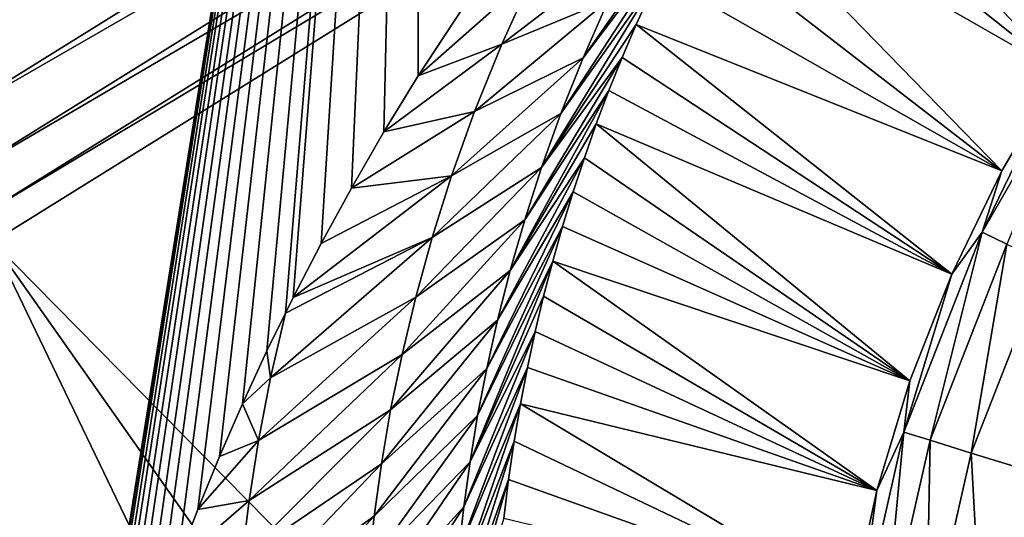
# Model space of a CAD drawing. Header units: millimetres. Extents: x -43.6 to 43.6, y -43.6 to 43.6.
# Tile 308 of 637: x -19.635 to -18.267, y 29.047 to 29.739. Entities that reach past the tile are written whole.
import ezdxf

# ---------------------------------------------------------------- set-up
doc = ezdxf.new("R2010")
doc.units = ezdxf.units.MM
doc.header["$LTSCALE"] = 52.148148
for name, color, linetype in [('150', 7, 'CONTINUOUS'), ('153', 7, 'CONTINUOUS'), ('214', 7, 'CONTINUOUS'), ('387', 7, 'CONTINUOUS'), ('391', 7, 'CONTINUOUS'), ('409', 7, 'CONTINUOUS')]:
    doc.layers.add(name, color=color, linetype=linetype)

msp = doc.modelspace()

# ---------------------------------------------------------------- linework, layer by layer
at = {"layer": '150', "linetype": 'Continuous'}
for points in [[(-21.0636, 30.249, 23.9303), (-19.0837, 31.5355, 23.9303), (-19.6155, 28.2059, 14.6543), (-21.0636, 30.249, 23.9303)], [(-19.6155, 28.2059, 14.6543), (-19.0837, 31.5355, 23.9303), (-19.6055, 28.2707, 14.8302), (-19.6155, 28.2059, 14.6543)], [(-19.6055, 28.2707, 14.8302), (-19.0837, 31.5355, 23.9303), (-19.5907, 28.3552, 15.0565), (-19.6055, 28.2707, 14.8302)], [(-19.5907, 28.3552, 15.0565), (-19.0837, 31.5355, 23.9303), (-19.5744, 28.4377, 15.2737), (-19.5907, 28.3552, 15.0565)], [(-19.5744, 28.4377, 15.2737), (-19.0837, 31.5355, 23.9303), (-19.5565, 28.5187, 15.4835), (-19.5744, 28.4377, 15.2737)], [(-19.5565, 28.5187, 15.4835), (-19.0837, 31.5355, 23.9303), (-19.5372, 28.598, 15.6857), (-19.5565, 28.5187, 15.4835)], [(-19.5372, 28.598, 15.6857), (-19.0837, 31.5355, 23.9303), (-19.5163, 28.6766, 15.8824), (-19.5372, 28.598, 15.6857)], [(-19.5163, 28.6766, 15.8824), (-19.0837, 31.5355, 23.9303), (-19.4937, 28.7546, 16.0743), (-19.5163, 28.6766, 15.8824)], [(-19.4937, 28.7546, 16.0743), (-19.0837, 31.5355, 23.9303), (-19.4695, 28.8318, 16.2609), (-19.4937, 28.7546, 16.0743)], [(-19.4695, 28.8318, 16.2609), (-19.0837, 31.5355, 23.9303), (-19.4438, 28.9081, 16.4421), (-19.4695, 28.8318, 16.2609)], [(-19.4438, 28.9081, 16.4421), (-19.0837, 31.5355, 23.9303), (-19.4165, 28.9836, 16.6179), (-19.4438, 28.9081, 16.4421)], [(-19.4165, 28.9836, 16.6179), (-19.0837, 31.5355, 23.9303), (-19.3878, 29.058, 16.7881), (-19.4165, 28.9836, 16.6179)], [(-19.3878, 29.058, 16.7881), (-19.0837, 31.5355, 23.9303), (-19.3576, 29.1317, 16.9532), (-19.3878, 29.058, 16.7881)], [(-19.3576, 29.1317, 16.9532), (-19.0837, 31.5355, 23.9303), (-19.3256, 29.2051, 17.1144), (-19.3576, 29.1317, 16.9532)], [(-19.3256, 29.2051, 17.1144), (-19.0837, 31.5355, 23.9303), (-19.2917, 29.2785, 17.272), (-19.3256, 29.2051, 17.1144)], [(-19.2917, 29.2785, 17.272), (-19.0837, 31.5355, 23.9303), (-19.2661, 29.3312, 17.3832), (-19.2917, 29.2785, 17.272)], [(-19.2661, 29.3312, 17.3832), (-19.0837, 31.5355, 23.9303), (-19.2554, 29.3528, 17.4282), (-19.2661, 29.3312, 17.3832)], [(-19.2554, 29.3528, 17.4282), (-19.0837, 31.5355, 23.9303), (-19.2165, 29.428, 17.5825), (-19.2554, 29.3528, 17.4282)], [(-19.2165, 29.428, 17.5825), (-19.0837, 31.5355, 23.9303), (-19.1744, 29.5049, 17.7361), (-19.2165, 29.428, 17.5825)], [(-19.1744, 29.5049, 17.7361), (-19.0837, 31.5355, 23.9303), (-19.1293, 29.5829, 17.8875), (-19.1744, 29.5049, 17.7361)], [(-19.1293, 29.5829, 17.8875), (-19.0837, 31.5355, 23.9303), (-19.0817, 29.6607, 18.034), (-19.1293, 29.5829, 17.8875)], [(-19.0817, 29.6607, 18.034), (-19.0837, 31.5355, 23.9303), (-19.0066, 29.7753, 18.2415), (-19.0817, 29.6607, 18.034)], [(-22.9578, 28.8376, 23.9303), (-21.0636, 30.249, 23.9303), (-19.5866, 26.9226, 10.7187), (-22.9578, 28.8376, 23.9303)], [(-19.5866, 26.9226, 10.7187), (-21.0636, 30.249, 23.9303), (-19.5996, 26.9958, 10.9662), (-19.5866, 26.9226, 10.7187)], [(-19.5996, 26.9958, 10.9662), (-21.0636, 30.249, 23.9303), (-19.6111, 27.0672, 11.2053), (-19.5996, 26.9958, 10.9662)], [(-19.6111, 27.0672, 11.2053), (-21.0636, 30.249, 23.9303), (-19.6211, 27.1368, 11.4359), (-19.6111, 27.0672, 11.2053)], [(-19.6211, 27.1368, 11.4359), (-21.0636, 30.249, 23.9303), (-19.6295, 27.2043, 11.6568), (-19.6211, 27.1368, 11.4359)], [(-19.6295, 27.2043, 11.6568), (-21.0636, 30.249, 23.9303), (-19.6366, 27.2704, 11.8709), (-19.6295, 27.2043, 11.6568)], [(-19.6393, 28.0045, 14.0931), (-21.0636, 30.249, 23.9303), (-19.6325, 28.0724, 14.2847), (-19.6393, 28.0045, 14.0931)], [(-19.6325, 28.0724, 14.2847), (-21.0636, 30.249, 23.9303), (-19.6245, 28.1398, 14.4723), (-19.6325, 28.0724, 14.2847)], [(-19.6245, 28.1398, 14.4723), (-21.0636, 30.249, 23.9303), (-19.6155, 28.2059, 14.6543), (-19.6245, 28.1398, 14.4723)]]:
    msp.add_3dface(points, dxfattribs=at)
at = {"layer": '153', "color": 2, "linetype": 'Continuous'}
for points in [[(-17.707, 30.6533, 25.9303), (-19.6732, 29.4303, 25.9303), (-15.1121, 24.7977, 2.3697), (-17.707, 30.6533, 25.9303)], [(-19.6732, 29.4303, 25.9303), (-21.5548, 28.0812, 25.9303), (-16.8812, 23.629, 2.3697), (-19.6732, 29.4303, 25.9303)], [(-15.1121, 24.7977, 2.3697), (-19.6732, 29.4303, 25.9303), (-16.0073, 24.2296, 2.3697), (-15.1121, 24.7977, 2.3697)], [(-16.0073, 24.2296, 2.3697), (-19.6732, 29.4303, 25.9303), (-16.8812, 23.629, 2.3697), (-16.0073, 24.2296, 2.3697)]]:
    msp.add_3dface(points, dxfattribs=at)
at = {"layer": '214', "color": 2, "linetype": 'Continuous'}
for points in [[(-17.8358, 30.8926, 26.2532), (-19.8754, 29.7457, 26.2882), (-19.8182, 29.66, 26.2532), (-17.8358, 30.8926, 26.2532)], [(-17.8358, 30.8926, 26.2532), (-19.8182, 29.66, 26.2532), (-17.7893, 30.812, 26.1968), (-17.8358, 30.8926, 26.2532)], [(-17.7893, 30.812, 26.1968), (-19.8182, 29.66, 26.2532), (-19.7665, 29.5826, 26.1968), (-17.7893, 30.812, 26.1968)], [(-17.7893, 30.812, 26.1968), (-19.7665, 29.5826, 26.1968), (-17.75, 30.7439, 26.1216), (-17.7893, 30.812, 26.1968)], [(-17.75, 30.7439, 26.1216), (-19.7665, 29.5826, 26.1968), (-19.7228, 29.5172, 26.1216), (-17.75, 30.7439, 26.1216)], [(-17.75, 30.7439, 26.1216), (-19.7228, 29.5172, 26.1216), (-17.7197, 30.6915, 26.0312), (-17.75, 30.7439, 26.1216)], [(-17.7197, 30.6915, 26.0312), (-19.7228, 29.5172, 26.1216), (-19.6892, 29.4669, 26.0312), (-17.7197, 30.6915, 26.0312)], [(-17.707, 30.6533, 25.9303), (-17.7197, 30.6915, 26.0312), (-19.6892, 29.4669, 26.0312), (-17.707, 30.6533, 25.9303)], [(-19.6732, 29.4303, 25.9303), (-17.707, 30.6533, 25.9303), (-19.6892, 29.4669, 26.0312), (-19.6732, 29.4303, 25.9303)]]:
    msp.add_3dface(points, dxfattribs=at)
at = {"layer": '387', "linetype": 'Continuous'}
for points in [[(-18.6301, 30.0159, 17.5895), (-18.5838, 30.0885, 17.796), (-18.1897, 29.6659, -14.5087), (-18.6301, 30.0159, 17.5895)], [(-18.1897, 29.6659, -14.5087), (-18.5838, 30.0885, 17.796), (-18.0983, 29.7964, -14.5087), (-18.1897, 29.6659, -14.5087)], [(-18.6732, 29.9425, 17.3707), (-18.6301, 30.0159, 17.5895), (-18.1897, 29.6659, -14.5087), (-18.6732, 29.9425, 17.3707)], [(-18.7122, 29.8706, 17.1471), (-18.6732, 29.9425, 17.3707), (-18.2705, 29.5286, -14.5087), (-18.7122, 29.8706, 17.1471)], [(-18.2705, 29.5286, -14.5087), (-18.6732, 29.9425, 17.3707), (-18.1897, 29.6659, -14.5087), (-18.2705, 29.5286, -14.5087)], [(-18.7471, 29.8006, 16.9206), (-18.7122, 29.8706, 17.1471), (-18.2705, 29.5286, -14.5087), (-18.7471, 29.8006, 16.9206)], [(-18.7785, 29.732, 16.6908), (-18.7471, 29.8006, 16.9206), (-18.2705, 29.5286, -14.5087), (-18.7785, 29.732, 16.6908)], [(-18.798, 29.6862, 16.5334), (-18.7785, 29.732, 16.6908), (-18.3401, 29.3853, -14.5087), (-18.798, 29.6862, 16.5334)], [(-18.3401, 29.3853, -14.5087), (-18.7785, 29.732, 16.6908), (-18.2705, 29.5286, -14.5087), (-18.3401, 29.3853, -14.5087)], [(-18.8165, 29.6403, 16.3723), (-18.798, 29.6862, 16.5334), (-18.3401, 29.3853, -14.5087), (-18.8165, 29.6403, 16.3723)], [(-18.834, 29.5939, 16.2059), (-18.8165, 29.6403, 16.3723), (-18.3401, 29.3853, -14.5087), (-18.834, 29.5939, 16.2059)], [(-18.8506, 29.547, 16.0346), (-18.834, 29.5939, 16.2059), (-18.3981, 29.2369, -14.5087), (-18.8506, 29.547, 16.0346)], [(-18.3981, 29.2369, -14.5087), (-18.834, 29.5939, 16.2059), (-18.3401, 29.3853, -14.5087), (-18.3981, 29.2369, -14.5087)], [(-18.8662, 29.4995, 15.858), (-18.8506, 29.547, 16.0346), (-18.3981, 29.2369, -14.5087), (-18.8662, 29.4995, 15.858)], [(-18.8809, 29.4516, 15.6762), (-18.8662, 29.4995, 15.858), (-18.3981, 29.2369, -14.5087), (-18.8809, 29.4516, 15.6762)], [(-18.8946, 29.4033, 15.4896), (-18.8809, 29.4516, 15.6762), (-18.3981, 29.2369, -14.5087), (-18.8946, 29.4033, 15.4896)], [(-18.9073, 29.3546, 15.2982), (-18.8946, 29.4033, 15.4896), (-18.4442, 29.0844, -14.5087), (-18.9073, 29.3546, 15.2982)], [(-18.4442, 29.0844, -14.5087), (-18.8946, 29.4033, 15.4896), (-18.3981, 29.2369, -14.5087), (-18.4442, 29.0844, -14.5087)], [(-18.919, 29.3054, 15.1011), (-18.9073, 29.3546, 15.2982), (-18.4442, 29.0844, -14.5087), (-18.919, 29.3054, 15.1011)], [(-18.9297, 29.2557, 14.8984), (-18.919, 29.3054, 15.1011), (-18.4442, 29.0844, -14.5087), (-18.9297, 29.2557, 14.8984)], [(-18.9394, 29.2049, 14.6876), (-18.9297, 29.2557, 14.8984), (-18.4442, 29.0844, -14.5087), (-18.9394, 29.2049, 14.6876)], [(-18.9482, 29.153, 14.469), (-18.9394, 29.2049, 14.6876), (-18.4781, 28.9288, -14.5087), (-18.9482, 29.153, 14.469)], [(-18.4781, 28.9288, -14.5087), (-18.9394, 29.2049, 14.6876), (-18.4442, 29.0844, -14.5087), (-18.4781, 28.9288, -14.5087)], [(-18.956, 29.0999, 14.2409), (-18.9482, 29.153, 14.469), (-18.4781, 28.9288, -14.5087), (-18.956, 29.0999, 14.2409)], [(-18.9626, 29.0455, 14.0031), (-18.956, 29.0999, 14.2409), (-18.4781, 28.9288, -14.5087), (-18.9626, 29.0455, 14.0031)]]:
    msp.add_3dface(points, dxfattribs=at)
at = {"layer": '391', "linetype": 'Continuous'}
for points in [[(-18.2978, 29.4435, -14.6185), (-18.1897, 29.6659, -14.5087), (-18.1487, 29.7022, -14.6185), (-18.2978, 29.4435, -14.6185)], [(-18.2978, 29.4435, -14.6185), (-18.1487, 29.7022, -14.6185), (-18.2635, 29.427, -14.7226), (-18.2978, 29.4435, -14.6185)], [(-18.2705, 29.5286, -14.5087), (-18.1897, 29.6659, -14.5087), (-18.2978, 29.4435, -14.6185), (-18.2705, 29.5286, -14.5087)], [(-18.3401, 29.3853, -14.5087), (-18.2705, 29.5286, -14.5087), (-18.2978, 29.4435, -14.6185), (-18.3401, 29.3853, -14.5087)], [(-18.4065, 29.1654, -14.6185), (-18.3401, 29.3853, -14.5087), (-18.2978, 29.4435, -14.6185), (-18.4065, 29.1654, -14.6185)], [(-18.4065, 29.1654, -14.6185), (-18.2978, 29.4435, -14.6185), (-18.3702, 29.1543, -14.7226), (-18.4065, 29.1654, -14.6185)], [(-18.3702, 29.1543, -14.7226), (-18.2978, 29.4435, -14.6185), (-18.2635, 29.427, -14.7226), (-18.3702, 29.1543, -14.7226)], [(-18.3702, 29.1543, -14.7226), (-18.2635, 29.427, -14.7226), (-18.3128, 29.1366, -14.8158), (-18.3702, 29.1543, -14.7226)], [(-18.3128, 29.1366, -14.8158), (-18.2635, 29.427, -14.7226), (-18.2093, 29.401, -14.8158), (-18.3128, 29.1366, -14.8158)], [(-18.3128, 29.1366, -14.8158), (-18.2093, 29.401, -14.8158), (-18.2371, 29.1134, -14.8934), (-18.3128, 29.1366, -14.8158)], [(-18.3981, 29.2369, -14.5087), (-18.3401, 29.3853, -14.5087), (-18.4065, 29.1654, -14.6185), (-18.3981, 29.2369, -14.5087)], [(-18.4442, 29.0844, -14.5087), (-18.3981, 29.2369, -14.5087), (-18.4065, 29.1654, -14.6185), (-18.4442, 29.0844, -14.5087)], [(-18.4726, 28.8742, -14.6185), (-18.4442, 29.0844, -14.5087), (-18.4065, 29.1654, -14.6185), (-18.4726, 28.8742, -14.6185)], [(-18.4726, 28.8742, -14.6185), (-18.4065, 29.1654, -14.6185), (-18.4349, 28.8686, -14.7226), (-18.4726, 28.8742, -14.6185)], [(-18.4349, 28.8686, -14.7226), (-18.4065, 29.1654, -14.6185), (-18.3702, 29.1543, -14.7226), (-18.4349, 28.8686, -14.7226)], [(-18.4349, 28.8686, -14.7226), (-18.3702, 29.1543, -14.7226), (-18.3755, 28.8598, -14.8158), (-18.4349, 28.8686, -14.7226)], [(-18.3755, 28.8598, -14.8158), (-18.3702, 29.1543, -14.7226), (-18.3128, 29.1366, -14.8158), (-18.3755, 28.8598, -14.8158)], [(-18.3755, 28.8598, -14.8158), (-18.3128, 29.1366, -14.8158), (-18.2973, 28.8481, -14.8934), (-18.3755, 28.8598, -14.8158)], [(-18.2973, 28.8481, -14.8934), (-18.3128, 29.1366, -14.8158), (-18.2371, 29.1134, -14.8934), (-18.2973, 28.8481, -14.8934)], [(-18.2973, 28.8481, -14.8934), (-18.2371, 29.1134, -14.8934), (-18.2041, 28.8342, -14.9518), (-18.2973, 28.8481, -14.8934)], [(-18.4781, 28.9288, -14.5087), (-18.4442, 29.0844, -14.5087), (-18.4726, 28.8742, -14.6185), (-18.4781, 28.9288, -14.5087)]]:
    msp.add_3dface(points, dxfattribs=at)
at = {"layer": '409', "linetype": 'Continuous'}
for points in [[(-18.6732, 29.9425, 17.3707), (-18.7122, 29.8706, 17.1471), (-18.8524, 29.6859, 17.3056), (-18.6732, 29.9425, 17.3707)], [(-18.6732, 29.9425, 17.3707), (-18.8524, 29.6859, 17.3056), (-18.8171, 29.7662, 17.5361), (-18.6732, 29.9425, 17.3707)], [(-18.7122, 29.8706, 17.1471), (-18.7471, 29.8006, 16.9206), (-18.8831, 29.6085, 17.0733), (-18.7122, 29.8706, 17.1471)], [(-18.7122, 29.8706, 17.1471), (-18.8831, 29.6085, 17.0733), (-18.8524, 29.6859, 17.3056), (-18.7122, 29.8706, 17.1471)], [(-18.9655, 29.7047, 17.9015), (-18.9207, 29.8032, 18.1359), (-18.7765, 29.8496, 17.7645), (-18.9655, 29.7047, 17.9015)], [(-18.8171, 29.7662, 17.5361), (-18.9655, 29.7047, 17.9015), (-18.7765, 29.8496, 17.7645), (-18.8171, 29.7662, 17.5361)], [(-19.0817, 29.6607, 18.034), (-19.0066, 29.7753, 18.2415), (-18.9207, 29.8032, 18.1359), (-19.0817, 29.6607, 18.034)], [(-19.0817, 29.6607, 18.034), (-18.9207, 29.8032, 18.1359), (-18.9655, 29.7047, 17.9015), (-19.0817, 29.6607, 18.034)], [(-18.7471, 29.8006, 16.9206), (-18.7785, 29.732, 16.6908), (-18.91, 29.5335, 16.8395), (-18.7471, 29.8006, 16.9206)], [(-18.7471, 29.8006, 16.9206), (-18.91, 29.5335, 16.8395), (-18.8831, 29.6085, 17.0733), (-18.7471, 29.8006, 16.9206)], [(-19.0033, 29.6111, 17.6654), (-18.9655, 29.7047, 17.9015), (-18.8171, 29.7662, 17.5361), (-19.0033, 29.6111, 17.6654)], [(-18.8524, 29.6859, 17.3056), (-19.0033, 29.6111, 17.6654), (-18.8171, 29.7662, 17.5361), (-18.8524, 29.6859, 17.3056)], [(-18.7785, 29.732, 16.6908), (-18.798, 29.6862, 16.5334), (-18.91, 29.5335, 16.8395), (-18.7785, 29.732, 16.6908)], [(-19.1293, 29.5829, 17.8875), (-19.0817, 29.6607, 18.034), (-18.9655, 29.7047, 17.9015), (-19.1293, 29.5829, 17.8875)], [(-19.1293, 29.5829, 17.8875), (-18.9655, 29.7047, 17.9015), (-19.0033, 29.6111, 17.6654), (-19.1293, 29.5829, 17.8875)], [(-19.0352, 29.5217, 17.428), (-19.0033, 29.6111, 17.6654), (-18.8524, 29.6859, 17.3056), (-19.0352, 29.5217, 17.428)], [(-18.8831, 29.6085, 17.0733), (-19.0352, 29.5217, 17.428), (-18.8524, 29.6859, 17.3056), (-18.8831, 29.6085, 17.0733)], [(-18.798, 29.6862, 16.5334), (-18.8165, 29.6403, 16.3723), (-18.9334, 29.4608, 16.6044), (-18.798, 29.6862, 16.5334)], [(-18.798, 29.6862, 16.5334), (-18.9334, 29.4608, 16.6044), (-18.91, 29.5335, 16.8395), (-18.798, 29.6862, 16.5334)], [(-18.8165, 29.6403, 16.3723), (-18.834, 29.5939, 16.2059), (-18.9537, 29.3901, 16.3682), (-18.8165, 29.6403, 16.3723)], [(-18.8165, 29.6403, 16.3723), (-18.9537, 29.3901, 16.3682), (-18.9334, 29.4608, 16.6044), (-18.8165, 29.6403, 16.3723)], [(-19.1744, 29.5049, 17.7361), (-19.1293, 29.5829, 17.8875), (-19.0033, 29.6111, 17.6654), (-19.1744, 29.5049, 17.7361)], [(-19.1744, 29.5049, 17.7361), (-19.0033, 29.6111, 17.6654), (-19.0352, 29.5217, 17.428), (-19.1744, 29.5049, 17.7361)], [(-19.0622, 29.436, 17.1895), (-19.0352, 29.5217, 17.428), (-18.8831, 29.6085, 17.0733), (-19.0622, 29.436, 17.1895)], [(-18.91, 29.5335, 16.8395), (-19.0622, 29.436, 17.1895), (-18.8831, 29.6085, 17.0733), (-18.91, 29.5335, 16.8395)], [(-18.834, 29.5939, 16.2059), (-18.8506, 29.547, 16.0346), (-18.9537, 29.3901, 16.3682), (-18.834, 29.5939, 16.2059)], [(-18.8506, 29.547, 16.0346), (-18.8662, 29.4995, 15.858), (-18.9712, 29.3213, 16.131), (-18.8506, 29.547, 16.0346)], [(-18.8506, 29.547, 16.0346), (-18.9712, 29.3213, 16.131), (-18.9537, 29.3901, 16.3682), (-18.8506, 29.547, 16.0346)], [(-19.085, 29.3534, 16.9501), (-19.0622, 29.436, 17.1895), (-18.91, 29.5335, 16.8395), (-19.085, 29.3534, 16.9501)], [(-18.9334, 29.4608, 16.6044), (-19.085, 29.3534, 16.9501), (-18.91, 29.5335, 16.8395), (-18.9334, 29.4608, 16.6044)], [(-19.2554, 29.3528, 17.4282), (-19.2165, 29.428, 17.5825), (-19.0352, 29.5217, 17.428), (-19.2554, 29.3528, 17.4282)], [(-19.2554, 29.3528, 17.4282), (-19.0352, 29.5217, 17.428), (-19.0622, 29.436, 17.1895), (-19.2554, 29.3528, 17.4282)], [(-19.2165, 29.428, 17.5825), (-19.1744, 29.5049, 17.7361), (-19.0352, 29.5217, 17.428), (-19.2165, 29.428, 17.5825)], [(-18.8662, 29.4995, 15.858), (-18.8809, 29.4516, 15.6762), (-18.9862, 29.2541, 15.8931), (-18.8662, 29.4995, 15.858)], [(-18.8662, 29.4995, 15.858), (-18.9862, 29.2541, 15.8931), (-18.9712, 29.3213, 16.131), (-18.8662, 29.4995, 15.858)], [(-19.104, 29.2737, 16.71), (-19.085, 29.3534, 16.9501), (-18.9334, 29.4608, 16.6044), (-19.104, 29.2737, 16.71)], [(-18.9537, 29.3901, 16.3682), (-19.104, 29.2737, 16.71), (-18.9334, 29.4608, 16.6044), (-18.9537, 29.3901, 16.3682)], [(-18.8809, 29.4516, 15.6762), (-18.8946, 29.4033, 15.4896), (-18.9989, 29.1886, 15.6545), (-18.8809, 29.4516, 15.6762)], [(-18.8809, 29.4516, 15.6762), (-18.9989, 29.1886, 15.6545), (-18.9862, 29.2541, 15.8931), (-18.8809, 29.4516, 15.6762)], [(-19.2661, 29.3312, 17.3832), (-19.0622, 29.436, 17.1895), (-19.2868, 29.241, 17.1443), (-19.2661, 29.3312, 17.3832)], [(-19.0622, 29.436, 17.1895), (-19.085, 29.3534, 16.9501), (-19.2868, 29.241, 17.1443), (-19.0622, 29.436, 17.1895)], [(-19.2661, 29.3312, 17.3832), (-19.2554, 29.3528, 17.4282), (-19.0622, 29.436, 17.1895), (-19.2661, 29.3312, 17.3832)], [(-18.8946, 29.4033, 15.4896), (-18.9073, 29.3546, 15.2982), (-19.0095, 29.1246, 15.4152), (-18.8946, 29.4033, 15.4896)], [(-18.8946, 29.4033, 15.4896), (-19.0095, 29.1246, 15.4152), (-18.9989, 29.1886, 15.6545), (-18.8946, 29.4033, 15.4896)], [(-19.1198, 29.1965, 16.4691), (-19.104, 29.2737, 16.71), (-18.9537, 29.3901, 16.3682), (-19.1198, 29.1965, 16.4691)], [(-18.9712, 29.3213, 16.131), (-19.1198, 29.1965, 16.4691), (-18.9537, 29.3901, 16.3682), (-18.9712, 29.3213, 16.131)], [(-19.085, 29.3534, 16.9501), (-19.104, 29.2737, 16.71), (-19.3034, 29.1542, 16.9052), (-19.085, 29.3534, 16.9501)], [(-19.2868, 29.241, 17.1443), (-19.085, 29.3534, 16.9501), (-19.3034, 29.1542, 16.9052), (-19.2868, 29.241, 17.1443)], [(-18.9073, 29.3546, 15.2982), (-18.919, 29.3054, 15.1011), (-19.0095, 29.1246, 15.4152), (-18.9073, 29.3546, 15.2982)], [(-19.2917, 29.2785, 17.272), (-19.2661, 29.3312, 17.3832), (-19.2868, 29.241, 17.1443), (-19.2917, 29.2785, 17.272)], [(-19.1326, 29.1217, 16.2278), (-19.1198, 29.1965, 16.4691), (-18.9712, 29.3213, 16.131), (-19.1326, 29.1217, 16.2278)], [(-18.9862, 29.2541, 15.8931), (-19.1326, 29.1217, 16.2278), (-18.9712, 29.3213, 16.131), (-18.9862, 29.2541, 15.8931)], [(-18.919, 29.3054, 15.1011), (-18.9297, 29.2557, 14.8984), (-19.0182, 29.062, 15.1753), (-18.919, 29.3054, 15.1011)], [(-18.919, 29.3054, 15.1011), (-19.0182, 29.062, 15.1753), (-19.0095, 29.1246, 15.4152), (-18.919, 29.3054, 15.1011)], [(-19.3256, 29.2051, 17.1144), (-19.2917, 29.2785, 17.272), (-19.2868, 29.241, 17.1443), (-19.3256, 29.2051, 17.1144)], [(-19.104, 29.2737, 16.71), (-19.1198, 29.1965, 16.4691), (-19.3166, 29.0705, 16.6658), (-19.104, 29.2737, 16.71)], [(-19.3034, 29.1542, 16.9052), (-19.104, 29.2737, 16.71), (-19.3166, 29.0705, 16.6658), (-19.3034, 29.1542, 16.9052)], [(-19.1429, 29.0491, 15.9859), (-19.1326, 29.1217, 16.2278), (-18.9862, 29.2541, 15.8931), (-19.1429, 29.0491, 15.9859)], [(-18.9989, 29.1886, 15.6545), (-19.1429, 29.0491, 15.9859), (-18.9862, 29.2541, 15.8931), (-18.9989, 29.1886, 15.6545)], [(-18.9297, 29.2557, 14.8984), (-18.9394, 29.2049, 14.6876), (-19.025, 29.0007, 14.9349), (-18.9297, 29.2557, 14.8984)], [(-18.9297, 29.2557, 14.8984), (-19.025, 29.0007, 14.9349), (-19.0182, 29.062, 15.1753), (-18.9297, 29.2557, 14.8984)], [(-19.3256, 29.2051, 17.1144), (-19.2868, 29.241, 17.1443), (-19.3034, 29.1542, 16.9052), (-19.3256, 29.2051, 17.1144)], [(-19.3576, 29.1317, 16.9532), (-19.3256, 29.2051, 17.1144), (-19.3034, 29.1542, 16.9052), (-19.3576, 29.1317, 16.9532)], [(-18.9394, 29.2049, 14.6876), (-18.9482, 29.153, 14.469), (-19.0301, 28.9406, 14.6941), (-18.9394, 29.2049, 14.6876)], [(-18.9394, 29.2049, 14.6876), (-19.0301, 28.9406, 14.6941), (-19.025, 29.0007, 14.9349), (-18.9394, 29.2049, 14.6876)], [(-19.1198, 29.1965, 16.4691), (-19.1326, 29.1217, 16.2278), (-19.3266, 28.9896, 16.4262), (-19.1198, 29.1965, 16.4691)], [(-19.3166, 29.0705, 16.6658), (-19.1198, 29.1965, 16.4691), (-19.3266, 28.9896, 16.4262), (-19.3166, 29.0705, 16.6658)], [(-19.1507, 28.9784, 15.7435), (-19.1429, 29.0491, 15.9859), (-18.9989, 29.1886, 15.6545), (-19.1507, 28.9784, 15.7435)], [(-19.0095, 29.1246, 15.4152), (-19.1507, 28.9784, 15.7435), (-18.9989, 29.1886, 15.6545), (-19.0095, 29.1246, 15.4152)], [(-19.3878, 29.058, 16.7881), (-19.3576, 29.1317, 16.9532), (-19.3034, 29.1542, 16.9052), (-19.3878, 29.058, 16.7881)], [(-19.3878, 29.058, 16.7881), (-19.3034, 29.1542, 16.9052), (-19.3166, 29.0705, 16.6658), (-19.3878, 29.058, 16.7881)], [(-18.9482, 29.153, 14.469), (-18.956, 29.0999, 14.2409), (-19.0337, 28.8817, 14.4528), (-18.9482, 29.153, 14.469)], [(-18.9482, 29.153, 14.469), (-19.0337, 28.8817, 14.4528), (-19.0301, 28.9406, 14.6941), (-18.9482, 29.153, 14.469)], [(-19.1326, 29.1217, 16.2278), (-19.1429, 29.0491, 15.9859), (-19.3338, 28.9112, 16.1864), (-19.1326, 29.1217, 16.2278)], [(-19.3266, 28.9896, 16.4262), (-19.1326, 29.1217, 16.2278), (-19.3338, 28.9112, 16.1864), (-19.3266, 28.9896, 16.4262)], [(-19.1563, 28.9095, 15.5008), (-19.1507, 28.9784, 15.7435), (-19.0095, 29.1246, 15.4152), (-19.1563, 28.9095, 15.5008)], [(-19.0182, 29.062, 15.1753), (-19.1563, 28.9095, 15.5008), (-19.0095, 29.1246, 15.4152), (-19.0182, 29.062, 15.1753)], [(-18.956, 29.0999, 14.2409), (-18.9626, 29.0455, 14.0031), (-19.0357, 28.824, 14.2112), (-18.956, 29.0999, 14.2409)], [(-18.956, 29.0999, 14.2409), (-19.0357, 28.824, 14.2112), (-19.0337, 28.8817, 14.4528), (-18.956, 29.0999, 14.2409)], [(-19.4165, 28.9836, 16.6179), (-19.3878, 29.058, 16.7881), (-19.3166, 29.0705, 16.6658), (-19.4165, 28.9836, 16.6179)], [(-19.4165, 28.9836, 16.6179), (-19.3166, 29.0705, 16.6658), (-19.3266, 28.9896, 16.4262), (-19.4165, 28.9836, 16.6179)], [(-19.16, 28.8423, 15.2577), (-19.1563, 28.9095, 15.5008), (-19.0182, 29.062, 15.1753), (-19.16, 28.8423, 15.2577)], [(-19.025, 29.0007, 14.9349), (-19.16, 28.8423, 15.2577), (-19.0182, 29.062, 15.1753), (-19.025, 29.0007, 14.9349)], [(-19.1429, 29.0491, 15.9859), (-19.1507, 28.9784, 15.7435), (-19.3385, 28.8351, 15.9465), (-19.1429, 29.0491, 15.9859)], [(-19.3338, 28.9112, 16.1864), (-19.1429, 29.0491, 15.9859), (-19.3385, 28.8351, 15.9465), (-19.3338, 28.9112, 16.1864)]]:
    msp.add_3dface(points, dxfattribs=at)

doc.saveas('drawing.dxf')
